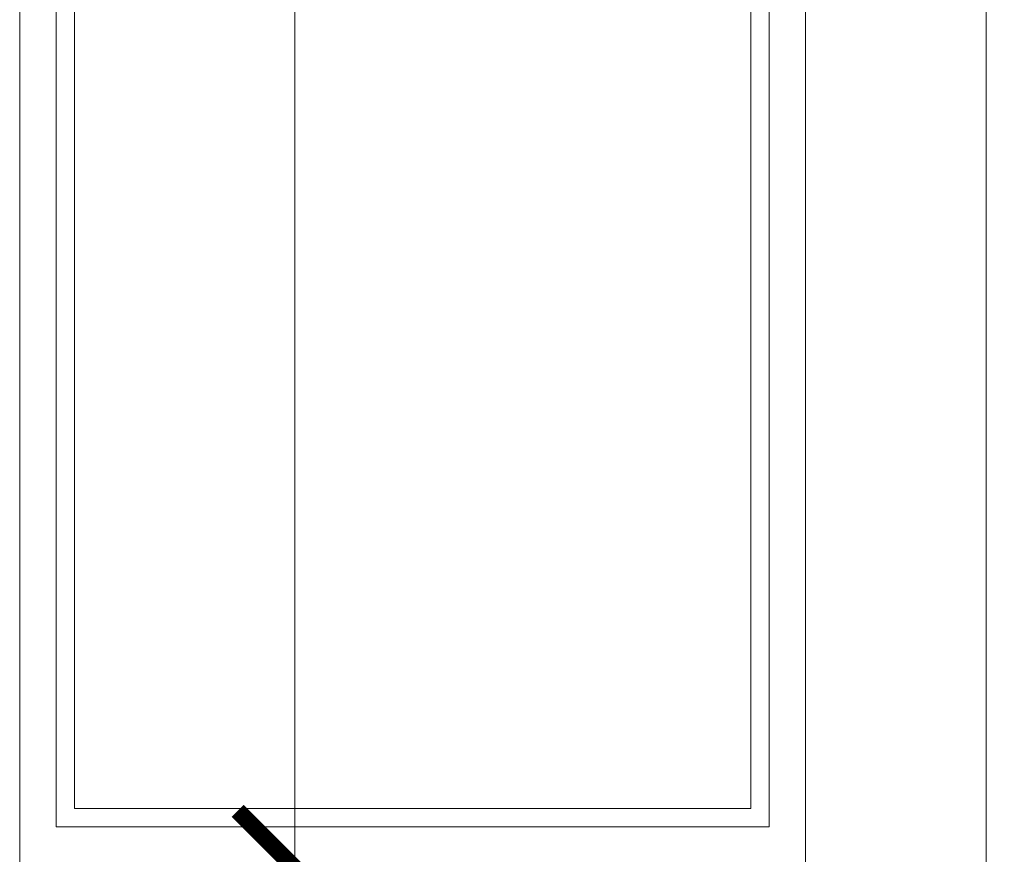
# Model space of a CAD drawing. Extents: x 4615668 to 9294084, y 5325188 to 10688993.
# Tile 264 of 656: x 4639361 to 4639469, y 5327511 to 5327603. Entities that reach past the tile are written whole.
import ezdxf

# ---------------------------------------------------------------- set-up
doc = ezdxf.new("R2010")
doc.units = 0
doc.header["$MEASUREMENT"] = 0
doc.layers.add('DIM', color=7, linetype='Continuous')
doc.layers.add('STOLARKA', color=4, linetype='Continuous')
doc.styles.add('Arial Narrow 20', font='arial.ttf', dxfattribs={"height": 20})
doc.dimstyles.new('1do100 ok', dxfattribs={"dimscale": 0.5, "dimtxt": 12, "dimasz": 25, "dimexe": 20, "dimexo": 0, "dimgap": 5, "dimtad": 1, "dimdec": 0, "dimzin": 9, "dimtxsty": 'Arial Narrow 20', "dimblk": 'ARCHTICK', "dimcen": 3, "dimdle": 20, "dimclrd": 256, "dimclre": 256, "dimclrt": 256, "dimadec": 0, "dimazin": 2, "dimtfac": 1, "dimtdec": 0, "dimtix": 1, "dimtmove": 2, "dimatfit": 3, "dimldrblk": 'NONE', "dimfxl": 0, "dimtvp": 1, "dimtolj": 1, "dimtzin": 0, "dimlwd": 5, "dimlwe": 5, "dimarcsym": 0})

# ---------------------------------------------------------------- blocks, each defined once
blk = doc.blocks.new('_ArchTick')
at = {"color": 0, "linetype": 'ByBlock', "const_width": 0.15}
blk.add_lwpolyline([(-0.5, -0.5), (0.5, 0.5)], dxfattribs=at)
blk = doc.blocks.new('*D5680')
at = {"layer": 'Defpoints', "color": 0}
for p in [(4639391.13, 5327784.97), (4639468.78, 5327784.97), (4639466.78, 5327509.97)]:
    blk.add_point(p, dxfattribs=at)
at = {"layer": 'DIM', "lineweight": 5, "ltscale": 40}
for p, q in [((4639391.13, 5327499.97), (4639391.13, 5327794.97)), ((4639468.78, 5327784.97), (4639381.13, 5327784.97)), ((4639466.78, 5327509.97), (4639381.13, 5327509.97))]:
    blk.add_line(p, q, dxfattribs=at)
at = {"layer": 'DIM', "linetype": 'ByBlock', "lineweight": 5, "xscale": 12.5, "yscale": 12.5, "zscale": 12.5}
for p, rotation in [((4639391.13, 5327784.97), 90), ((4639391.13, 5327509.97), 270)]:
    blk.add_blockref('_ArchTick', p, dxfattribs=dict(at, rotation=rotation))
at = {"layer": 'DIM', "lineweight": 0, "ltscale": 40, "insert": (4639378.42, 5327647.47), "char_height": 20, "attachment_point": 5, "rotation": 90, "style": 'Arial Narrow 20'}
blk.add_mtext('\\A1;275', dxfattribs=at)
blk = doc.blocks.new('_None')

msp = doc.modelspace()

# ---------------------------------------------------------------- linework, layer by layer
at = {"lineweight": 0, "ltscale": 40}
for points in [[(4639447.033, 5327509.968), (4639361.033, 5327509.968), (4639361.033, 5327783.613), (4639447.033, 5327783.613)], [(4639365.033, 5327514.469), (4639443.033, 5327514.469), (4639443.033, 5327779.563), (4639365.033, 5327779.563)], [(4639443.033, 5327514.469), (4639365.033, 5327514.469), (4639365.033, 5327683.613), (4639443.033, 5327683.613)]]:
    msp.add_lwpolyline(points, close=True, dxfattribs=at)
at = {"color": 253, "lineweight": 0, "ltscale": 40}
msp.add_lwpolyline([(4639441.033, 5327516.469), (4639367.033, 5327516.469), (4639367.033, 5327681.613), (4639441.033, 5327681.613)], close=True, dxfattribs=at)
at = {"layer": 'STOLARKA', "color": 5, "lineweight": 0}
msp.add_line((4639466.783, 5327509.968), (4639466.783, 5327782.968), dxfattribs=at)

# ---------------------------------------------------------------- dimensions: what is measured, and where the dimension line sits
at = {"layer": 'DIM', "color": 1, "lineweight": 0, "ltscale": 40}
dim = msp.add_linear_dim(base=(4639391.128, 5327784.968), p1=(4639466.783, 5327509.968), p2=(4639468.783, 5327784.968), angle=90, dimstyle='1do100 ok', override={"dimfxl": 1, "dimfxlon": 0}, dxfattribs=at)
dim.commit()
dim.dimension.update_dxf_attribs({"geometry": '*D5680', "text_midpoint": (4639378.416, 5327647.468)})

doc.saveas('drawing.dxf')
